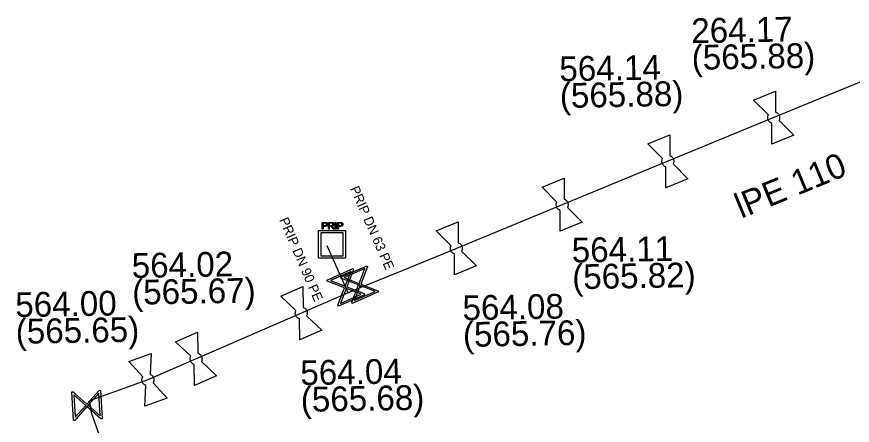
# Model space of a CAD drawing. Extents: x -643544 to -637295, y -1119190 to -1111715.
# Drawn here: x -641587.81 to -641544, y -1113706.63 to -1113685.18 of the extents above; entities that cross this region are included whole.
import ezdxf

# ---------------------------------------------------------------- set-up
doc = ezdxf.new("R2010")
doc.units = 0
for name, color, linetype in [('Default', 7, 'Continuous'), ('VP Lomový bod', 7, 'Continuous'), ('VP Lomový bod - popis', 7, 'Continuous'), ('VP Popis přípojky', 7, 'Continuous'), ('VP Přípojka', 7, 'Continuous'), ('VP Řad', 7, 'Continuous'), ('VP Řad - popis', 7, 'Continuous'), ('VP Šachta', 7, 'Continuous'), ('VP Šoupě', 7, 'Continuous')]:
    doc.layers.add(name, color=color, linetype=linetype)

msp = doc.modelspace()

# ---------------------------------------------------------------- linework, layer by layer
at = {"layer": 'Default'}
for points in [[(-641548.219, -1113690.778), (-641548.268, -1113690.762), (-641548.311, -1113690.729), (-641548.378, -1113690.675), (-641548.409, -1113690.599), (-641548.44, -1113690.524), (-641548.43, -1113690.44), (-641548.423, -1113690.386), (-641548.399, -1113690.339)], [(-641548.022, -1113690.183), (-641547.972, -1113690.2), (-641547.929, -1113690.233), (-641547.862, -1113690.285), (-641547.831, -1113690.361), (-641547.8, -1113690.436), (-641547.811, -1113690.523), (-641547.817, -1113690.575), (-641547.841, -1113690.622)], [(-641553.769, -1113693.068), (-641553.818, -1113693.052), (-641553.86, -1113693.019), (-641553.928, -1113692.965), (-641553.959, -1113692.889), (-641553.99, -1113692.814), (-641553.98, -1113692.73), (-641553.973, -1113692.676), (-641553.949, -1113692.629)], [(-641553.572, -1113692.473), (-641553.522, -1113692.49), (-641553.479, -1113692.523), (-641553.412, -1113692.575), (-641553.381, -1113692.651), (-641553.35, -1113692.726), (-641553.361, -1113692.813), (-641553.367, -1113692.865), (-641553.391, -1113692.912)], [(-641559.112, -1113694.753), (-641559.061, -1113694.77), (-641559.018, -1113694.804), (-641558.952, -1113694.855), (-641558.921, -1113694.931), (-641558.89, -1113695.007), (-641558.901, -1113695.093), (-641558.907, -1113695.146), (-641558.931, -1113695.193)], [(-641559.309, -1113695.348), (-641559.358, -1113695.331), (-641559.401, -1113695.299), (-641559.468, -1113695.245), (-641559.499, -1113695.169), (-641559.53, -1113695.093), (-641559.52, -1113695.01), (-641559.513, -1113694.956), (-641559.489, -1113694.909)], [(-641571.655, -1113695.976), (-641571.62, -1113695.976), (-641571.6, -1113695.98), (-641571.574, -1113695.985), (-641571.556, -1113695.997), (-641571.538, -1113696.009), (-641571.527, -1113696.031), (-641571.517, -1113696.053), (-641571.517, -1113696.08), (-641571.517, -1113696.127), (-641571.546, -1113696.158), (-641571.574, -1113696.189), (-641571.65, -1113696.189)], [(-641571.65, -1113696.147), (-641571.604, -1113696.147), (-641571.585, -1113696.13), (-641571.566, -1113696.113), (-641571.566, -1113696.081), (-641571.566, -1113696.059), (-641571.577, -1113696.043), (-641571.588, -1113696.028), (-641571.606, -1113696.023), (-641571.618, -1113696.019), (-641571.651, -1113696.019)], [(-641571.261, -1113696.261), (-641571.281, -1113696.228), (-641571.295, -1113696.211), (-641571.308, -1113696.194), (-641571.319, -1113696.187), (-641571.33, -1113696.18), (-641571.341, -1113696.178), (-641571.349, -1113696.175), (-641571.367, -1113696.175)], [(-641571.32, -1113696.135), (-641571.287, -1113696.135), (-641571.269, -1113696.128), (-641571.251, -1113696.122), (-641571.242, -1113696.107), (-641571.233, -1113696.092), (-641571.233, -1113696.074), (-641571.233, -1113696.05), (-641571.251, -1113696.033), (-641571.269, -1113696.017), (-641571.309, -1113696.017)], [(-641571.311, -1113695.976), (-641571.263, -1113695.976), (-641571.238, -1113695.986), (-641571.213, -1113695.996), (-641571.198, -1113696.02), (-641571.184, -1113696.045), (-641571.184, -1113696.074), (-641571.184, -1113696.113), (-641571.208, -1113696.139), (-641571.233, -1113696.164), (-641571.284, -1113696.172), (-641571.266, -1113696.181), (-641571.256, -1113696.19), (-641571.235, -1113696.208), (-641571.217, -1113696.238)], [(-641570.853, -1113695.978), (-641570.818, -1113695.978), (-641570.798, -1113695.981), (-641570.772, -1113695.986), (-641570.754, -1113695.998), (-641570.736, -1113696.011), (-641570.725, -1113696.033), (-641570.715, -1113696.054), (-641570.715, -1113696.081), (-641570.715, -1113696.128), (-641570.744, -1113696.159), (-641570.772, -1113696.19), (-641570.848, -1113696.19)], [(-641570.848, -1113696.148), (-641570.802, -1113696.148), (-641570.783, -1113696.131), (-641570.764, -1113696.114), (-641570.764, -1113696.083), (-641570.764, -1113696.061), (-641570.775, -1113696.045), (-641570.786, -1113696.029), (-641570.804, -1113696.024), (-641570.816, -1113696.02), (-641570.849, -1113696.02)], [(-641564.662, -1113697.043), (-641564.612, -1113697.06), (-641564.569, -1113697.093), (-641564.502, -1113697.145), (-641564.471, -1113697.221), (-641564.44, -1113697.296), (-641564.451, -1113697.383), (-641564.457, -1113697.435), (-641564.481, -1113697.482)], [(-641564.859, -1113697.638), (-641564.908, -1113697.622), (-641564.95, -1113697.589), (-641565.018, -1113697.535), (-641565.049, -1113697.459), (-641565.08, -1113697.384), (-641565.07, -1113697.3), (-641565.063, -1113697.246), (-641565.039, -1113697.199)], [(-641572.799, -1113700.439), (-641572.748, -1113700.454), (-641572.705, -1113700.487), (-641572.637, -1113700.537), (-641572.605, -1113700.612), (-641572.572, -1113700.687), (-641572.581, -1113700.774), (-641572.586, -1113700.827), (-641572.609, -1113700.874)], [(-641572.984, -1113701.037), (-641573.034, -1113701.022), (-641573.077, -1113700.99), (-641573.145, -1113700.937), (-641573.178, -1113700.862), (-641573.21, -1113700.787), (-641573.202, -1113700.703), (-641573.196, -1113700.649), (-641573.173, -1113700.601)], [(-641578.503, -1113703.44), (-641578.552, -1113703.424), (-641578.596, -1113703.393), (-641578.664, -1113703.34), (-641578.697, -1113703.265), (-641578.729, -1113703.19), (-641578.72, -1113703.106), (-641578.715, -1113703.052), (-641578.691, -1113703.004)], [(-641578.318, -1113702.841), (-641578.267, -1113702.857), (-641578.223, -1113702.89), (-641578.156, -1113702.94), (-641578.123, -1113703.015), (-641578.091, -1113703.09), (-641578.1, -1113703.177), (-641578.105, -1113703.229), (-641578.128, -1113703.277)], [(-641581.043, -1113704.533), (-641581.091, -1113704.515), (-641581.132, -1113704.48), (-641581.197, -1113704.423), (-641581.224, -1113704.346), (-641581.252, -1113704.269), (-641581.238, -1113704.186), (-641581.229, -1113704.132), (-641581.202, -1113704.086)], [(-641580.819, -1113703.948), (-641580.769, -1113703.967), (-641580.728, -1113704.003), (-641580.664, -1113704.057), (-641580.636, -1113704.134), (-641580.609, -1113704.211), (-641580.623, -1113704.297), (-641580.632, -1113704.349), (-641580.658, -1113704.395)]]:
    msp.add_open_spline(points, degree=3, dxfattribs=at)
at = {"layer": 'VP Lomový bod'}
for points in [[(-641548.399, -1113690.339), (-641549.175, -1113689.563), (-641548.019, -1113689.086), (-641548.022, -1113690.183)], [(-641547.066, -1113691.397), (-641548.221, -1113691.874), (-641548.219, -1113690.778)], [(-641547.841, -1113690.622), (-641547.066, -1113691.397)], [(-641553.949, -1113692.629), (-641554.725, -1113691.853), (-641553.569, -1113691.376), (-641553.572, -1113692.473)], [(-641552.615, -1113693.687), (-641553.771, -1113694.164), (-641553.769, -1113693.068)], [(-641553.391, -1113692.912), (-641552.615, -1113693.687)], [(-641559.489, -1113694.909), (-641560.264, -1113694.132), (-641559.108, -1113693.656), (-641559.112, -1113694.753)], [(-641558.931, -1113695.193), (-641558.156, -1113695.968)], [(-641558.156, -1113695.968), (-641559.312, -1113696.444), (-641559.309, -1113695.348)], [(-641565.039, -1113697.199), (-641565.815, -1113696.423), (-641564.659, -1113695.946), (-641564.662, -1113697.043)], [(-641564.481, -1113697.482), (-641563.705, -1113698.257)], [(-641563.705, -1113698.257), (-641564.861, -1113698.734), (-641564.859, -1113697.638)], [(-641573.173, -1113700.601), (-641573.963, -1113699.841), (-641572.817, -1113699.342), (-641572.799, -1113700.439)], [(-641572.609, -1113700.874), (-641571.819, -1113701.634)], [(-641571.819, -1113701.634), (-641572.965, -1113702.133), (-641572.984, -1113701.037)], [(-641578.691, -1113703.004), (-641579.482, -1113702.243), (-641578.336, -1113701.744), (-641578.318, -1113702.841)], [(-641581.202, -1113704.086), (-641581.941, -1113703.275), (-641580.765, -1113702.852), (-641580.819, -1113703.948)], [(-641577.338, -1113704.037), (-641578.484, -1113704.536), (-641578.503, -1113703.44)], [(-641578.128, -1113703.277), (-641577.338, -1113704.037)], [(-641579.919, -1113705.205), (-641581.096, -1113705.628), (-641581.043, -1113704.533)], [(-641580.658, -1113704.395), (-641579.919, -1113705.205)]]:
    msp.add_lwpolyline(points, dxfattribs=at)
at = {"layer": 'VP Přípojka'}
for points in [[(-641570.56, -1113699.39), (-641571.54, -1113697.2)], [(-641569.76, -1113699.4), (-641569.83, -1113699.24)], [(-641570.44, -1113699.67), (-641570.56, -1113699.39)], [(-641583.96, -1113705.56), (-641584.13, -1113705.58)]]:
    msp.add_lwpolyline(points, dxfattribs=at)
at = {"layer": 'VP Řad'}
msp.add_lwpolyline([(-641542.57, -1113688.19), (-641548.12, -1113690.48), (-641553.67, -1113692.77), (-641559.21, -1113695.05), (-641564.76, -1113697.34), (-641567.563, -1113698.495), (-641569.76, -1113699.4), (-641570.44, -1113699.67), (-641578.41, -1113703.14), (-641580.93, -1113704.24), (-641583.99, -1113705.34), (-641583.96, -1113705.56), (-641583.91, -1113705.95), (-641582.83, -1113709.02)], dxfattribs=at)
at = {"layer": 'VP Šachta'}
for points in [[(-641571.789, -1113696.335), (-641571.789, -1113695.976), (-641571.655, -1113695.976)], [(-641571.65, -1113696.189), (-641571.743, -1113696.189), (-641571.743, -1113696.335), (-641571.789, -1113696.335)], [(-641571.651, -1113696.019), (-641571.743, -1113696.019), (-641571.743, -1113696.147)], [(-641571.743, -1113696.147), (-641571.65, -1113696.147)], [(-641571.469, -1113696.335), (-641571.469, -1113695.976), (-641571.311, -1113695.976)], [(-641571.367, -1113696.175), (-641571.422, -1113696.175), (-641571.422, -1113696.335), (-641571.469, -1113696.335)], [(-641571.309, -1113696.017), (-641571.422, -1113696.017), (-641571.422, -1113696.135)], [(-641571.422, -1113696.135), (-641571.32, -1113696.135)], [(-641571.106, -1113696.336), (-641571.106, -1113695.978), (-641571.059, -1113695.978), (-641571.059, -1113696.336), (-641571.106, -1113696.336)], [(-641570.987, -1113696.336), (-641570.987, -1113695.978), (-641570.853, -1113695.978)], [(-641570.848, -1113696.19), (-641570.941, -1113696.19), (-641570.941, -1113696.336), (-641570.987, -1113696.336)], [(-641570.849, -1113696.02), (-641570.941, -1113696.02), (-641570.941, -1113696.148)], [(-641570.941, -1113696.148), (-641570.848, -1113696.148)], [(-641570.568, -1113696.399), (-641570.568, -1113697.85), (-641571.982, -1113697.85), (-641571.982, -1113696.399), (-641570.568, -1113696.399)], [(-641571.861, -1113696.522), (-641571.861, -1113697.727), (-641570.689, -1113697.727), (-641570.689, -1113696.522), (-641571.861, -1113696.522)], [(-641571.217, -1113696.238), (-641571.154, -1113696.335), (-641571.214, -1113696.335), (-641571.261, -1113696.261)]]:
    msp.add_lwpolyline(points, dxfattribs=at)
at = {"layer": 'VP Šoupě'}
for points in [[(-641570.818, -1113698.853), (-641569.443, -1113698.252), (-641569.417, -1113698.313), (-641569.468, -1113698.431), (-641569.773, -1113699.213), (-641568.869, -1113699.566), (-641568.842, -1113699.627), (-641570.217, -1113700.228), (-641570.243, -1113700.167), (-641569.887, -1113699.263), (-641570.67, -1113698.958), (-641570.791, -1113698.914), (-641570.818, -1113698.853)], [(-641570.636, -1113698.876), (-641569.855, -1113699.181), (-641569.551, -1113698.402), (-641570.636, -1113698.876)], [(-641571.548, -1113699.003), (-641570.173, -1113698.402), (-641570.147, -1113698.463), (-641570.198, -1113698.581), (-641570.503, -1113699.363), (-641569.599, -1113699.716), (-641569.572, -1113699.777), (-641570.947, -1113700.378), (-641570.973, -1113700.317), (-641570.617, -1113699.413), (-641571.4, -1113699.108), (-641571.521, -1113699.064), (-641571.548, -1113699.003)], [(-641571.366, -1113699.026), (-641570.585, -1113699.331), (-641570.281, -1113698.552), (-641571.366, -1113699.026)], [(-641569.749, -1113699.752), (-641570.535, -1113699.445), (-641570.84, -1113700.229), (-641569.749, -1113699.752)], [(-641569.019, -1113699.602), (-641569.805, -1113699.295), (-641570.11, -1113700.079), (-641569.019, -1113699.602)], [(-641584.836, -1113706.372), (-641584.922, -1113704.874), (-641584.856, -1113704.87), (-641584.763, -1113704.959), (-641584.135, -1113705.517), (-641583.49, -1113704.792), (-641583.424, -1113704.788), (-641583.338, -1113706.286), (-641583.404, -1113706.29), (-641584.128, -1113705.642), (-641584.686, -1113706.269), (-641584.77, -1113706.368), (-641584.836, -1113706.372)], [(-641583.509, -1113704.946), (-641584.069, -1113705.576), (-641583.441, -1113706.135), (-641583.509, -1113704.946)], [(-641584.751, -1113706.209), (-641584.194, -1113705.583), (-641584.819, -1113705.027), (-641584.751, -1113706.209)]]:
    msp.add_lwpolyline(points, dxfattribs=at)

# ---------------------------------------------------------------- texts
at = {"layer": 'VP Lomový bod - popis'}
for s, p in [('264.17', (-641552.43, -1113686.572)), ('(565.88)', (-641552.406, -1113687.972)), ('564.14', (-641559.347, -1113688.572)), ('(565.88)', (-641559.322, -1113689.972)), ('564.11', (-641558.698, -1113698.086)), ('564.02', (-641581.771, -1113698.897)), ('(565.82)', (-641558.674, -1113699.486)), ('(565.67)', (-641581.747, -1113700.297)), ('564.00', (-641587.877, -1113700.952)), ('564.08', (-641564.426, -1113701.114)), ('(565.65)', (-641587.853, -1113702.351)), ('(565.76)', (-641564.402, -1113702.514)), ('564.04', (-641572.929, -1113704.523)), ('(565.68)', (-641572.905, -1113705.922))]:
    msp.add_text(s, height=1.3, rotation=1, dxfattribs=at).set_placement(p)
at = {"layer": 'VP Popis přípojky'}
for s, rotation, p in [('PRIP DN 63 PE', 293.6294, (-641570.348, -1113694.204)), ('PRIP DN 90 PE', 293.1986, (-641574.054, -1113695.844))]:
    msp.add_text(s, height=0.5, rotation=rotation, dxfattribs=at).set_placement(p)
at = {"layer": 'VP Řad - popis'}
msp.add_text('lPE 110', height=1.3, rotation=22.4217, dxfattribs=at).set_placement((-641549.818, -1113695.791))

doc.saveas('drawing.dxf')
